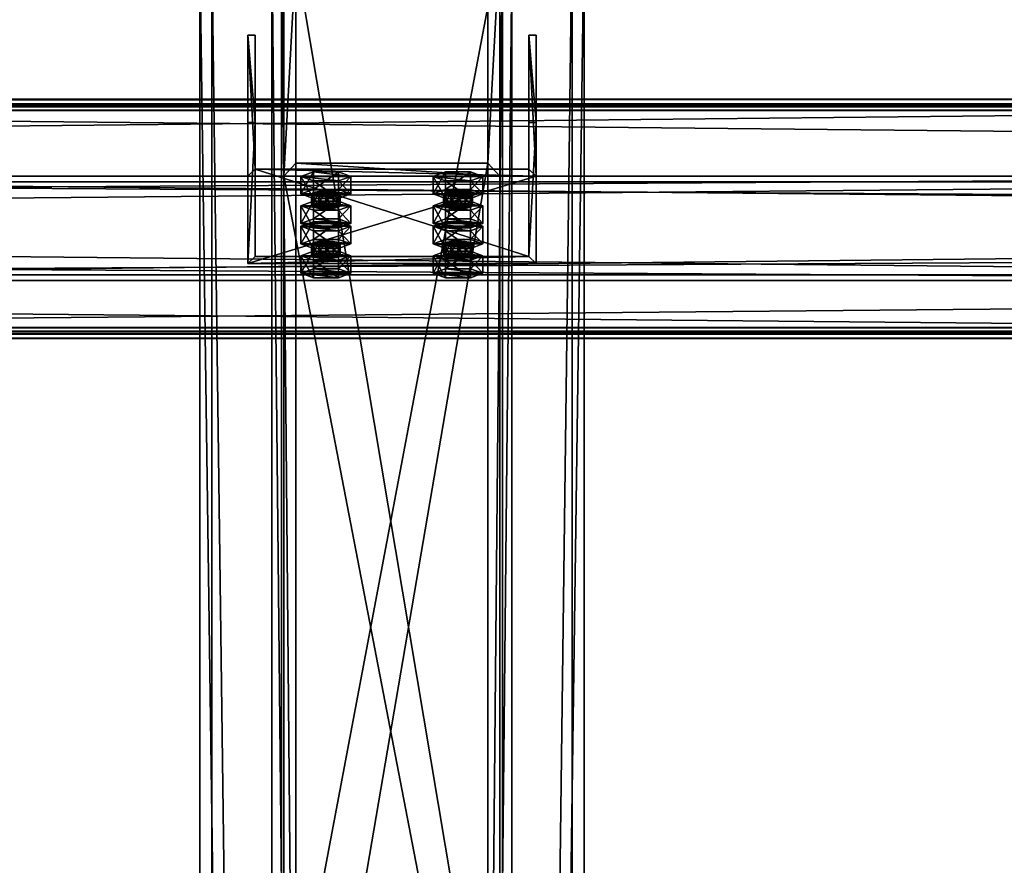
# Model space of a CAD drawing. Header units: millimetres. Extents: x -333 to 67333, y -930 to 39730.
# Tile 742 of 1056: x 10945 to 11355, y 18996 to 19348. Entities that reach past the tile are written whole.
import ezdxf

# ---------------------------------------------------------------- set-up
doc = ezdxf.new("R2010")
doc.units = ezdxf.units.MM
for name, color, linetype in [('13', 7, 'Continuous'), ('4', 7, 'Continuous'), ('5', 7, 'Continuous'), ('6', 7, 'Continuous'), ('7', 7, 'Continuous'), ('95', 7, 'Continuous')]:
    doc.layers.add(name, color=color, linetype=linetype)

msp = doc.modelspace()

# ---------------------------------------------------------------- meshes
at = {"layer": '13', "color": 30}
mesh = msp.add_polyface(dxfattribs=at)
corners = [(11700.01, 19311.83, 7537.05), (11700.01, 19239.44, 7521.66), (4900.01, 19239.44, 7521.66), (4900.01, 19311.83, 7537.05), (11700.01, 19280.61, 7327.99), (4900.01, 19280.61, 7327.99), (11700.01, 19219.96, 7315.1), (4900.01, 19219.96, 7315.1), (11700.01, 19217.26, 7327.82), (4900.01, 19217.26, 7327.82), (11700.01, 19215.31, 7327.4), (4900.01, 19215.31, 7327.4), (11700.01, 19218.42, 7312.73), (4900.01, 19218.42, 7312.73), (11700.01, 19282.98, 7326.45), (4900.01, 19282.98, 7326.45), (11700.01, 19241.82, 7520.12), (4900.01, 19241.82, 7520.12), (11700.01, 19310.29, 7534.68), (4900.01, 19310.29, 7534.68), (11700.01, 19312.99, 7521.96), (4900.01, 19312.99, 7521.96), (11700.01, 19314.95, 7522.38), (4900.01, 19314.95, 7522.38)]
mesh.append_faces([[corners[k] for k in face] for face in [(0, 2, 3, 3), (1, 5, 2, 2), (4, 7, 5, 5), (6, 9, 7, 7), (8, 11, 9, 9), (10, 13, 11, 11), (12, 15, 13, 13), (14, 17, 15, 15), (16, 19, 17, 17), (18, 21, 19, 19), (20, 23, 21, 21), (22, 3, 23, 23), (8, 12, 10, 10), (18, 22, 20, 20), (11, 7, 9, 9)]], dxfattribs={"vtx0": -1, "color": 30})
mesh.append_faces([[corners[k] for k in face] for face in [(1, 16, 4, 4), (16, 0, 18, 18), (22, 18, 0, 0), (14, 4, 16, 16), (3, 19, 23, 23), (19, 2, 17, 17), (17, 2, 15, 15), (15, 5, 13, 13), (13, 7, 11, 11)]], dxfattribs={"vtx0": -1, "vtx1": -1, "color": 30})
mesh.append_faces([[corners[k] for k in face] for face in [(12, 8, 6, 6), (16, 1, 0, 0), (6, 14, 12, 12), (14, 6, 4, 4), (19, 3, 2, 2), (15, 2, 5, 5), (13, 5, 7, 7)]], dxfattribs={"vtx0": -1, "vtx2": -1, "vtx3": -1, "color": 30})
mesh.append_faces([[corners[k] for k in face] for face in [(21, 23, 19, 19)]], dxfattribs={"vtx1": -1, "color": 30})
mesh.append_faces([[corners[k] for k in face] for face in [(0, 1, 2, 2), (1, 4, 5, 5), (4, 6, 7, 7), (6, 8, 9, 9), (8, 10, 11, 11), (10, 12, 13, 13), (12, 14, 15, 15), (14, 16, 17, 17), (16, 18, 19, 19), (18, 20, 21, 21), (20, 22, 23, 23), (22, 0, 3, 3)]], dxfattribs={"vtx2": -1, "vtx3": -1, "color": 30})
mesh = msp.add_polyface(dxfattribs=at)
corners = [(17300.01, 19311.83, 7537.05), (17300.01, 19239.44, 7521.66), (10500.01, 19239.44, 7521.66), (10500.01, 19311.83, 7537.05), (17300.01, 19280.61, 7327.99), (10500.01, 19280.61, 7327.99), (17300.01, 19219.96, 7315.1), (10500.01, 19219.96, 7315.1), (17300.01, 19217.26, 7327.82), (10500.01, 19217.26, 7327.82), (17300.01, 19215.31, 7327.4), (10500.01, 19215.31, 7327.4), (17300.01, 19218.42, 7312.73), (10500.01, 19218.42, 7312.73), (17300.01, 19282.98, 7326.45), (10500.01, 19282.98, 7326.45), (17300.01, 19241.82, 7520.12), (10500.01, 19241.82, 7520.12), (17300.01, 19310.29, 7534.68), (10500.01, 19310.29, 7534.68), (17300.01, 19312.99, 7521.96), (10500.01, 19312.99, 7521.96), (17300.01, 19314.95, 7522.38), (10500.01, 19314.95, 7522.38)]
mesh.append_faces([[corners[k] for k in face] for face in [(0, 2, 3, 3), (1, 5, 2, 2), (4, 7, 5, 5), (6, 9, 7, 7), (8, 11, 9, 9), (10, 13, 11, 11), (12, 15, 13, 13), (14, 17, 15, 15), (16, 19, 17, 17), (18, 21, 19, 19), (20, 23, 21, 21), (22, 3, 23, 23), (8, 12, 10, 10), (18, 22, 20, 20), (11, 7, 9, 9)]], dxfattribs={"vtx0": -1, "color": 30})
mesh.append_faces([[corners[k] for k in face] for face in [(1, 16, 4, 4), (16, 0, 18, 18), (22, 18, 0, 0), (14, 4, 16, 16), (3, 19, 23, 23), (19, 2, 17, 17), (17, 2, 15, 15), (15, 5, 13, 13), (13, 7, 11, 11)]], dxfattribs={"vtx0": -1, "vtx1": -1, "color": 30})
mesh.append_faces([[corners[k] for k in face] for face in [(12, 8, 6, 6), (16, 1, 0, 0), (6, 14, 12, 12), (14, 6, 4, 4), (19, 3, 2, 2), (15, 2, 5, 5), (13, 5, 7, 7)]], dxfattribs={"vtx0": -1, "vtx2": -1, "vtx3": -1, "color": 30})
mesh.append_faces([[corners[k] for k in face] for face in [(21, 23, 19, 19)]], dxfattribs={"vtx1": -1, "color": 30})
mesh.append_faces([[corners[k] for k in face] for face in [(0, 1, 2, 2), (1, 4, 5, 5), (4, 6, 7, 7), (6, 8, 9, 9), (8, 10, 11, 11), (10, 12, 13, 13), (12, 14, 15, 15), (14, 16, 17, 17), (16, 18, 19, 19), (18, 20, 21, 21), (20, 22, 23, 23), (22, 0, 3, 3)]], dxfattribs={"vtx2": -1, "vtx3": -1, "color": 30})
at = {"layer": '4', "color": 171}
mesh = msp.add_polyface(dxfattribs=at)
corners = [(11145, 19380.12, 7183.52), (11055, 19380.12, 7183.52), (11055, 18903.55, 5118.7), (11145, 18903.55, 5118.7), (11145, 19282.99, 7162.88), (11145, 18815.86, 5138.94), (11055, 19282.99, 7162.88), (11055, 18815.86, 5138.94), (11060, 18898.68, 5119.82), (11140, 18898.68, 5119.82), (11140, 18820.73, 5137.81), (11060, 18820.73, 5137.81), (11060, 19374.72, 7182.37), (11140, 19374.72, 7182.37), (11060, 19288.38, 7164.02), (11140, 19288.38, 7164.02)]
mesh.append_faces([[corners[k] for k in face] for face in [(0, 2, 3, 3), (4, 3, 5, 5), (6, 5, 7, 7), (1, 7, 2, 2), (12, 9, 8, 8), (14, 8, 11, 11), (15, 11, 10, 10), (13, 10, 9, 9)]], dxfattribs={"vtx0": -1, "color": 171})
mesh.append_faces([[corners[k] for k in face] for face in [(2, 8, 3, 3), (8, 7, 11, 11), (11, 7, 10, 10), (3, 9, 5, 5), (9, 3, 8, 8), (5, 10, 7, 7), (1, 12, 6, 6), (12, 0, 13, 13), (13, 0, 15, 15), (6, 14, 4, 4), (14, 6, 12, 12), (4, 15, 0, 0)]], dxfattribs={"vtx0": -1, "vtx1": -1, "color": 171})
mesh.append_faces([[corners[k] for k in face] for face in [(8, 2, 7, 7), (5, 9, 10, 10), (12, 1, 0, 0), (4, 14, 15, 15)]], dxfattribs={"vtx0": -1, "vtx2": -1, "vtx3": -1, "color": 171})
mesh.append_faces([[corners[k] for k in face] for face in [(0, 1, 2, 2), (4, 0, 3, 3), (6, 4, 5, 5), (1, 6, 7, 7), (12, 13, 9, 9), (14, 12, 8, 8), (15, 14, 11, 11), (13, 15, 10, 10)]], dxfattribs={"vtx2": -1, "vtx3": -1, "color": 171})
at = {"layer": '5', "color": 131}
mesh = msp.add_polyface(dxfattribs=at)
corners = [(11146, 9415, 2984), (11054, 9415, 2984), (11054, 19384.97, 2984), (11146, 19384.97, 2984), (11054, 9415, 3076), (11054, 19384.97, 3076), (11146, 9415, 3076), (11146, 19384.97, 3076), (11150, 9415, 2980), (11150, 9415, 3080), (11150, 19384.97, 3080), (11150, 19384.97, 2980), (11050, 9415, 3080), (11050, 19384.97, 3080), (11050, 9415, 2980), (11050, 19384.97, 2980)]
mesh.append_faces([[corners[k] for k in face] for face in [(0, 2, 3, 3), (1, 5, 2, 2), (4, 7, 5, 5), (6, 3, 7, 7), (8, 10, 11, 11), (9, 13, 10, 10), (12, 15, 13, 13), (14, 11, 15, 15)]], dxfattribs={"vtx0": -1, "color": 131})
mesh.append_faces([[corners[k] for k in face] for face in [(9, 6, 12, 12), (6, 8, 0, 0), (0, 8, 1, 1), (12, 4, 14, 14), (4, 12, 6, 6), (14, 1, 8, 8), (11, 3, 15, 15), (3, 10, 7, 7), (7, 10, 5, 5), (15, 2, 13, 13), (2, 15, 3, 3), (13, 5, 10, 10)]], dxfattribs={"vtx0": -1, "vtx1": -1, "color": 131})
mesh.append_faces([[corners[k] for k in face] for face in [(6, 9, 8, 8), (14, 4, 1, 1), (3, 11, 10, 10), (13, 2, 5, 5)]], dxfattribs={"vtx0": -1, "vtx2": -1, "vtx3": -1, "color": 131})
mesh.append_faces([[corners[k] for k in face] for face in [(0, 1, 2, 2), (1, 4, 5, 5), (4, 6, 7, 7), (6, 0, 3, 3), (8, 9, 10, 10), (9, 12, 13, 13), (12, 14, 15, 15), (14, 8, 11, 11)]], dxfattribs={"vtx2": -1, "vtx3": -1, "color": 131})
at = {"layer": '6', "color": 2}
mesh = msp.add_polyface(dxfattribs=at)
corners = [(11180, 19380.14, 7183.53), (11020, 19380.14, 7183.53), (11020, 7954.94, 4755.1), (11180, 7954.94, 4755.1), (11180, 19380.14, 7347.1), (11180, 7921.68, 4911.61), (11020, 19380.14, 7347.1), (11020, 7921.68, 4911.61), (11025, 7953.9, 4759.99), (11175, 7953.9, 4759.99), (11175, 7922.72, 4906.72), (11025, 7922.72, 4906.72), (11175, 19380.14, 7188.64), (11175, 19380.14, 7341.99), (11025, 19380.14, 7188.64), (11025, 19380.14, 7341.99)]
mesh.append_faces([[corners[k] for k in face] for face in [(0, 2, 3, 3), (4, 3, 5, 5), (6, 5, 7, 7), (1, 7, 2, 2), (12, 10, 9, 9), (14, 9, 8, 8), (15, 8, 11, 11), (13, 11, 10, 10)]], dxfattribs={"vtx0": -1, "color": 2})
mesh.append_faces([[corners[k] for k in face] for face in [(2, 8, 3, 3), (8, 7, 11, 11), (11, 7, 10, 10), (3, 9, 5, 5), (9, 3, 8, 8), (5, 10, 7, 7), (0, 12, 1, 1), (12, 4, 13, 13), (13, 4, 15, 15), (1, 14, 6, 6), (14, 1, 12, 12), (6, 15, 4, 4)]], dxfattribs={"vtx0": -1, "vtx1": -1, "color": 2})
mesh.append_faces([[corners[k] for k in face] for face in [(8, 2, 7, 7), (5, 9, 10, 10), (12, 0, 4, 4), (6, 14, 15, 15)]], dxfattribs={"vtx0": -1, "vtx2": -1, "vtx3": -1, "color": 2})
mesh.append_faces([[corners[k] for k in face] for face in [(0, 1, 2, 2), (4, 0, 3, 3), (6, 4, 5, 5), (1, 6, 7, 7), (12, 13, 10, 10), (14, 12, 9, 9), (15, 14, 8, 8), (13, 15, 11, 11)]], dxfattribs={"vtx2": -1, "vtx3": -1, "color": 2})
at = {"layer": '7', "color": 6}
mesh = msp.add_polyface(dxfattribs=at)
corners = [(11040.01, 19246.6, 7497.63), (11160.01, 19246.6, 7497.63), (11160.01, 19282.98, 7326.45), (11040.01, 19282.98, 7326.45), (11160.01, 19305.29, 7510.1), (11160.01, 19341.67, 7338.92), (11157.01, 19305.29, 7510.1), (11157.01, 19341.67, 7338.92), (11157.01, 19249.53, 7498.25), (11157.01, 19285.92, 7327.07), (11043.01, 19249.53, 7498.25), (11043.01, 19285.92, 7327.07), (11043.01, 19305.29, 7510.1), (11043.01, 19341.67, 7338.92), (11040.01, 19305.29, 7510.1), (11040.01, 19341.67, 7338.92)]
mesh.append_faces([[corners[k] for k in face] for face in [(0, 2, 3, 3), (1, 5, 2, 2), (4, 7, 5, 5), (6, 9, 7, 7), (8, 11, 9, 9), (10, 13, 11, 11), (12, 15, 13, 13), (14, 3, 15, 15), (12, 0, 14, 14), (7, 2, 5, 5)]], dxfattribs={"vtx0": -1, "color": 6})
mesh.append_faces([[corners[k] for k in face] for face in [(1, 8, 4, 4), (8, 0, 10, 10), (10, 0, 12, 12), (3, 11, 15, 15), (11, 2, 9, 9), (9, 2, 7, 7)]], dxfattribs={"vtx0": -1, "vtx1": -1, "color": 6})
mesh.append_faces([[corners[k] for k in face] for face in [(8, 1, 0, 0), (11, 3, 2, 2)]], dxfattribs={"vtx0": -1, "vtx2": -1, "vtx3": -1, "color": 6})
mesh.append_faces([[corners[k] for k in face] for face in [(6, 4, 8, 8), (13, 15, 11, 11)]], dxfattribs={"vtx1": -1, "color": 6})
mesh.append_faces([[corners[k] for k in face] for face in [(0, 1, 2, 2), (1, 4, 5, 5), (4, 6, 7, 7), (6, 8, 9, 9), (8, 10, 11, 11), (10, 12, 13, 13), (12, 14, 15, 15), (14, 0, 3, 3)]], dxfattribs={"vtx2": -1, "vtx3": -1, "color": 6})
at = {"layer": '95', "color": 20}
mesh = msp.add_polyface(dxfattribs=at)
corners = [(11066.51, 19270.63, 7374.94), (11067.31, 19276.14, 7373.05), (11066.51, 19275.52, 7375.98), (11067.31, 19271.25, 7372.01), (11069.51, 19271.71, 7369.86), (11069.51, 19276.6, 7370.9), (11072.51, 19271.88, 7369.07), (11072.51, 19276.77, 7370.11), (11075.51, 19271.71, 7369.86), (11075.51, 19276.6, 7370.9), (11077.71, 19271.25, 7372.01), (11077.71, 19276.14, 7373.05), (11078.51, 19275.52, 7375.98), (11078.51, 19270.63, 7374.94), (11077.71, 19274.9, 7378.92), (11067.31, 19270.01, 7377.88), (11067.31, 19274.9, 7378.92), (11072.51, 19274.27, 7381.85), (11069.51, 19274.44, 7381.06), (11075.51, 19274.44, 7381.06), (11062.12, 19275.52, 7375.98), (11067.31, 19277.39, 7367.18), (11067.31, 19284.73, 7368.74), (11062.12, 19282.86, 7377.54), (11077.71, 19277.39, 7367.18), (11077.71, 19284.73, 7368.74), (11082.9, 19275.52, 7375.98), (11082.9, 19282.86, 7377.54), (11077.71, 19273.65, 7384.79), (11077.71, 19280.99, 7386.34), (11067.31, 19273.65, 7384.79), (11067.31, 19280.99, 7386.34)]
mesh.append_faces([[corners[k] for k in face] for face in [(0, 1, 2, 2), (3, 5, 1, 1), (4, 7, 5, 5), (6, 9, 7, 7), (8, 11, 9, 9), (10, 12, 11, 11), (13, 14, 12, 12), (15, 2, 16, 16), (16, 17, 18, 18), (11, 7, 9, 9), (20, 22, 23, 23), (21, 25, 22, 22), (24, 27, 25, 25), (26, 29, 27, 27), (28, 31, 29, 29), (30, 23, 31, 31), (21, 26, 24, 24), (28, 20, 30, 30), (23, 29, 31, 31), (27, 22, 25, 25)]], dxfattribs={"vtx0": -1, "color": 20})
mesh.append_faces([[corners[k] for k in face] for face in [(17, 16, 19, 19), (19, 2, 14, 14), (14, 1, 12, 12), (12, 5, 11, 11), (26, 20, 28, 28), (29, 23, 27, 27)]], dxfattribs={"vtx0": -1, "vtx1": -1, "color": 20})
mesh.append_faces([[corners[k] for k in face] for face in [(19, 16, 2, 2), (14, 2, 1, 1), (12, 1, 5, 5), (11, 5, 7, 7), (26, 21, 20, 20), (27, 23, 22, 22)]], dxfattribs={"vtx0": -1, "vtx2": -1, "vtx3": -1, "color": 20})
mesh.append_faces([[corners[k] for k in face] for face in [(3, 4, 5, 5), (4, 6, 7, 7), (6, 8, 9, 9), (8, 10, 11, 11), (20, 21, 22, 22), (21, 24, 25, 25), (24, 26, 27, 27), (26, 28, 29, 29), (28, 30, 31, 31), (30, 20, 23, 23)]], dxfattribs={"vtx2": -1, "vtx3": -1, "color": 20})
mesh = msp.add_polyface(dxfattribs=at)
corners = [(11121.51, 19270.63, 7374.94), (11122.31, 19276.14, 7373.05), (11121.51, 19275.52, 7375.98), (11122.31, 19271.25, 7372.01), (11124.51, 19271.71, 7369.86), (11124.51, 19276.6, 7370.9), (11127.51, 19271.88, 7369.07), (11127.51, 19276.77, 7370.11), (11130.51, 19271.71, 7369.86), (11130.51, 19276.6, 7370.9), (11132.71, 19271.25, 7372.01), (11132.71, 19276.14, 7373.05), (11133.51, 19275.52, 7375.98), (11133.51, 19270.63, 7374.94), (11132.71, 19274.9, 7378.92), (11122.31, 19270.01, 7377.88), (11122.31, 19274.9, 7378.92), (11127.51, 19274.27, 7381.85), (11124.51, 19274.44, 7381.06), (11130.51, 19274.44, 7381.06), (11117.12, 19275.52, 7375.98), (11122.31, 19277.39, 7367.18), (11122.31, 19284.73, 7368.74), (11117.12, 19282.86, 7377.54), (11132.71, 19277.39, 7367.18), (11132.71, 19284.73, 7368.74), (11137.9, 19275.52, 7375.98), (11137.9, 19282.86, 7377.54), (11132.71, 19273.65, 7384.79), (11132.71, 19280.99, 7386.34), (11122.31, 19273.65, 7384.79), (11122.31, 19280.99, 7386.34)]
mesh.append_faces([[corners[k] for k in face] for face in [(0, 1, 2, 2), (3, 5, 1, 1), (4, 7, 5, 5), (6, 9, 7, 7), (8, 11, 9, 9), (10, 12, 11, 11), (13, 14, 12, 12), (15, 2, 16, 16), (16, 17, 18, 18), (11, 7, 9, 9), (20, 22, 23, 23), (21, 25, 22, 22), (24, 27, 25, 25), (26, 29, 27, 27), (28, 31, 29, 29), (30, 23, 31, 31), (21, 26, 24, 24), (28, 20, 30, 30), (23, 29, 31, 31), (27, 22, 25, 25)]], dxfattribs={"vtx0": -1, "color": 20})
mesh.append_faces([[corners[k] for k in face] for face in [(17, 16, 19, 19), (19, 2, 14, 14), (14, 1, 12, 12), (12, 5, 11, 11), (26, 20, 28, 28), (29, 23, 27, 27)]], dxfattribs={"vtx0": -1, "vtx1": -1, "color": 20})
mesh.append_faces([[corners[k] for k in face] for face in [(19, 16, 2, 2), (14, 2, 1, 1), (12, 1, 5, 5), (11, 5, 7, 7), (26, 21, 20, 20), (27, 23, 22, 22)]], dxfattribs={"vtx0": -1, "vtx2": -1, "vtx3": -1, "color": 20})
mesh.append_faces([[corners[k] for k in face] for face in [(3, 4, 5, 5), (4, 6, 7, 7), (6, 8, 9, 9), (8, 10, 11, 11), (20, 21, 22, 22), (21, 24, 25, 25), (24, 26, 27, 27), (26, 28, 29, 29), (28, 30, 31, 31), (30, 20, 23, 23)]], dxfattribs={"vtx2": -1, "vtx3": -1, "color": 20})
mesh = msp.add_polyface(dxfattribs=at)
corners = [(11082.9, 19262.07, 7475.36), (11062.12, 19262.07, 7475.36), (11067.31, 19263.94, 7466.55), (11077.71, 19263.94, 7466.55), (11066.51, 19270.63, 7374.94), (11067.31, 19271.25, 7372.01), (11067.31, 19276.14, 7373.05), (11077.71, 19271.25, 7372.01), (11078.51, 19270.63, 7374.94), (11078.51, 19275.52, 7375.98), (11077.71, 19270.01, 7377.88), (11077.71, 19274.9, 7378.92), (11075.51, 19269.55, 7380.03), (11075.51, 19274.44, 7381.06), (11072.51, 19269.38, 7380.81), (11072.51, 19274.27, 7381.85), (11069.51, 19269.55, 7380.03), (11069.51, 19274.44, 7381.06), (11067.31, 19270.01, 7377.88), (11067.31, 19274.9, 7378.92), (11066.51, 19275.52, 7375.98), (11072.51, 19271.88, 7369.07), (11075.51, 19271.71, 7369.86), (11069.51, 19271.71, 7369.86), (11062.12, 19263.29, 7373.38), (11067.31, 19265.17, 7364.58), (11067.31, 19272.5, 7366.14), (11062.12, 19270.63, 7374.94), (11077.71, 19265.17, 7364.58), (11077.71, 19272.5, 7366.14), (11082.9, 19263.29, 7373.38), (11082.9, 19270.63, 7374.94), (11077.71, 19261.42, 7382.19), (11077.71, 19268.76, 7383.75), (11067.31, 19261.42, 7382.19), (11067.31, 19268.76, 7383.75)]
mesh.append_faces([[corners[k] for k in face] for face in [(0, 2, 3, 3), (10, 13, 11, 11), (12, 15, 13, 13), (14, 17, 15, 15), (16, 19, 17, 17), (21, 7, 22, 22), (14, 18, 16, 16), (24, 26, 27, 27), (25, 29, 26, 26), (28, 31, 29, 29), (30, 33, 31, 31), (32, 35, 33, 33), (34, 27, 35, 35), (25, 30, 28, 28), (27, 33, 35, 35), (31, 26, 29, 29)]], dxfattribs={"vtx0": -1, "color": 20})
mesh.append_faces([[corners[k] for k in face] for face in [(7, 23, 8, 8), (8, 5, 10, 10), (10, 18, 12, 12), (12, 18, 14, 14), (33, 27, 31, 31)]], dxfattribs={"vtx0": -1, "vtx1": -1, "color": 20})
mesh.append_faces([[corners[k] for k in face] for face in [(0, 1, 2, 2), (7, 21, 23, 23), (8, 23, 5, 5), (10, 5, 4, 4), (10, 4, 18, 18), (30, 25, 24, 24), (31, 27, 26, 26)]], dxfattribs={"vtx0": -1, "vtx2": -1, "vtx3": -1, "color": 20})
mesh.append_faces([[corners[k] for k in face] for face in [(4, 5, 6, 6), (7, 8, 9, 9), (8, 10, 11, 11), (10, 12, 13, 13), (12, 14, 15, 15), (14, 16, 17, 17), (16, 18, 19, 19), (18, 4, 20, 20), (24, 25, 26, 26), (25, 28, 29, 29), (28, 30, 31, 31), (30, 32, 33, 33), (32, 34, 35, 35), (34, 24, 27, 27)]], dxfattribs={"vtx2": -1, "vtx3": -1, "color": 20})
mesh = msp.add_polyface(dxfattribs=at)
corners = [(11137.9, 19262.07, 7475.36), (11117.12, 19262.07, 7475.36), (11122.31, 19263.94, 7466.55), (11132.71, 19263.94, 7466.55), (11121.51, 19270.63, 7374.94), (11122.31, 19271.25, 7372.01), (11122.31, 19276.14, 7373.05), (11132.71, 19271.25, 7372.01), (11133.51, 19270.63, 7374.94), (11133.51, 19275.52, 7375.98), (11132.71, 19270.01, 7377.88), (11132.71, 19274.9, 7378.92), (11130.51, 19269.55, 7380.03), (11130.51, 19274.44, 7381.06), (11127.51, 19269.38, 7380.81), (11127.51, 19274.27, 7381.85), (11124.51, 19269.55, 7380.03), (11124.51, 19274.44, 7381.06), (11122.31, 19270.01, 7377.88), (11122.31, 19274.9, 7378.92), (11121.51, 19275.52, 7375.98), (11127.51, 19271.88, 7369.07), (11130.51, 19271.71, 7369.86), (11124.51, 19271.71, 7369.86), (11117.12, 19263.29, 7373.38), (11122.31, 19265.17, 7364.58), (11122.31, 19272.5, 7366.14), (11117.12, 19270.63, 7374.94), (11132.71, 19265.17, 7364.58), (11132.71, 19272.5, 7366.14), (11137.9, 19263.29, 7373.38), (11137.9, 19270.63, 7374.94), (11132.71, 19261.42, 7382.19), (11132.71, 19268.76, 7383.75), (11122.31, 19261.42, 7382.19), (11122.31, 19268.76, 7383.75)]
mesh.append_faces([[corners[k] for k in face] for face in [(0, 2, 3, 3), (10, 13, 11, 11), (12, 15, 13, 13), (14, 17, 15, 15), (16, 19, 17, 17), (21, 7, 22, 22), (14, 18, 16, 16), (24, 26, 27, 27), (25, 29, 26, 26), (28, 31, 29, 29), (30, 33, 31, 31), (32, 35, 33, 33), (34, 27, 35, 35), (25, 30, 28, 28), (27, 33, 35, 35), (31, 26, 29, 29)]], dxfattribs={"vtx0": -1, "color": 20})
mesh.append_faces([[corners[k] for k in face] for face in [(7, 23, 8, 8), (8, 5, 10, 10), (10, 18, 12, 12), (12, 18, 14, 14), (33, 27, 31, 31)]], dxfattribs={"vtx0": -1, "vtx1": -1, "color": 20})
mesh.append_faces([[corners[k] for k in face] for face in [(0, 1, 2, 2), (7, 21, 23, 23), (8, 23, 5, 5), (10, 5, 4, 4), (10, 4, 18, 18), (30, 25, 24, 24), (31, 27, 26, 26)]], dxfattribs={"vtx0": -1, "vtx2": -1, "vtx3": -1, "color": 20})
mesh.append_faces([[corners[k] for k in face] for face in [(4, 5, 6, 6), (7, 8, 9, 9), (8, 10, 11, 11), (10, 12, 13, 13), (12, 14, 15, 15), (14, 16, 17, 17), (16, 18, 19, 19), (18, 4, 20, 20), (24, 25, 26, 26), (25, 28, 29, 29), (28, 30, 31, 31), (30, 32, 33, 33), (32, 34, 35, 35), (34, 24, 27, 27)]], dxfattribs={"vtx2": -1, "vtx3": -1, "color": 20})
mesh = msp.add_polyface(dxfattribs=at)
corners = [(11066.51, 19249.84, 7472.76), (11067.31, 19255.35, 7470.86), (11066.51, 19254.73, 7473.8), (11067.31, 19250.46, 7469.82), (11069.51, 19250.92, 7467.67), (11069.51, 19255.81, 7468.71), (11072.51, 19251.09, 7466.89), (11072.51, 19255.98, 7467.93), (11075.51, 19250.92, 7467.67), (11075.51, 19255.81, 7468.71), (11077.71, 19250.46, 7469.82), (11077.71, 19255.35, 7470.86), (11078.51, 19254.73, 7473.8), (11078.51, 19249.84, 7472.76), (11077.71, 19254.11, 7476.73), (11067.31, 19249.22, 7475.69), (11067.31, 19254.11, 7476.73), (11072.51, 19253.48, 7479.67), (11069.51, 19253.65, 7478.88), (11075.51, 19253.65, 7478.88), (11062.12, 19254.73, 7473.8), (11067.31, 19256.6, 7464.99), (11067.31, 19263.94, 7466.55), (11062.12, 19262.07, 7475.36), (11077.71, 19256.6, 7464.99), (11077.71, 19263.94, 7466.55), (11082.9, 19254.73, 7473.8), (11082.9, 19262.07, 7475.36), (11077.71, 19252.86, 7482.6), (11077.71, 19260.2, 7484.16), (11067.31, 19252.86, 7482.6), (11067.31, 19260.2, 7484.16), (11082.9, 19263.29, 7373.38), (11062.12, 19263.29, 7373.38), (11077.71, 19261.42, 7382.19), (11067.31, 19261.42, 7382.19)]
mesh.append_faces([[corners[k] for k in face] for face in [(0, 1, 2, 2), (3, 5, 1, 1), (4, 7, 5, 5), (6, 9, 7, 7), (8, 11, 9, 9), (10, 12, 11, 11), (13, 14, 12, 12), (15, 2, 16, 16), (16, 17, 18, 18), (11, 7, 9, 9), (20, 22, 23, 23), (21, 25, 22, 22), (24, 27, 25, 25), (26, 29, 27, 27), (28, 31, 29, 29), (30, 23, 31, 31), (21, 26, 24, 24), (28, 20, 30, 30), (23, 29, 31, 31), (34, 33, 35, 35)]], dxfattribs={"vtx0": -1, "color": 20})
mesh.append_faces([[corners[k] for k in face] for face in [(17, 16, 19, 19), (19, 16, 14, 14), (14, 1, 12, 12), (12, 5, 11, 11), (26, 20, 28, 28), (29, 23, 27, 27), (32, 33, 34, 34)]], dxfattribs={"vtx0": -1, "vtx1": -1, "color": 20})
mesh.append_faces([[corners[k] for k in face] for face in [(14, 16, 2, 2), (14, 2, 1, 1), (12, 1, 5, 5), (11, 5, 7, 7), (26, 21, 20, 20)]], dxfattribs={"vtx0": -1, "vtx2": -1, "vtx3": -1, "color": 20})
mesh.append_faces([[corners[k] for k in face] for face in [(3, 4, 5, 5), (4, 6, 7, 7), (6, 8, 9, 9), (8, 10, 11, 11), (20, 21, 22, 22), (21, 24, 25, 25), (24, 26, 27, 27), (26, 28, 29, 29), (28, 30, 31, 31), (30, 20, 23, 23)]], dxfattribs={"vtx2": -1, "vtx3": -1, "color": 20})
mesh = msp.add_polyface(dxfattribs=at)
corners = [(11121.51, 19249.84, 7472.76), (11122.31, 19255.35, 7470.86), (11121.51, 19254.73, 7473.8), (11122.31, 19250.46, 7469.82), (11124.51, 19250.92, 7467.67), (11124.51, 19255.81, 7468.71), (11127.51, 19251.09, 7466.89), (11127.51, 19255.98, 7467.93), (11130.51, 19250.92, 7467.67), (11130.51, 19255.81, 7468.71), (11132.71, 19250.46, 7469.82), (11132.71, 19255.35, 7470.86), (11133.51, 19254.73, 7473.8), (11133.51, 19249.84, 7472.76), (11132.71, 19254.11, 7476.73), (11122.31, 19249.22, 7475.69), (11122.31, 19254.11, 7476.73), (11127.51, 19253.48, 7479.67), (11124.51, 19253.65, 7478.88), (11130.51, 19253.65, 7478.88), (11117.12, 19254.73, 7473.8), (11122.31, 19256.6, 7464.99), (11122.31, 19263.94, 7466.55), (11117.12, 19262.07, 7475.36), (11132.71, 19256.6, 7464.99), (11132.71, 19263.94, 7466.55), (11137.9, 19254.73, 7473.8), (11137.9, 19262.07, 7475.36), (11132.71, 19252.86, 7482.6), (11132.71, 19260.2, 7484.16), (11122.31, 19252.86, 7482.6), (11122.31, 19260.2, 7484.16), (11137.9, 19263.29, 7373.38), (11117.12, 19263.29, 7373.38), (11132.71, 19261.42, 7382.19), (11122.31, 19261.42, 7382.19)]
mesh.append_faces([[corners[k] for k in face] for face in [(0, 1, 2, 2), (3, 5, 1, 1), (4, 7, 5, 5), (6, 9, 7, 7), (8, 11, 9, 9), (10, 12, 11, 11), (13, 14, 12, 12), (15, 2, 16, 16), (16, 17, 18, 18), (11, 7, 9, 9), (20, 22, 23, 23), (21, 25, 22, 22), (24, 27, 25, 25), (26, 29, 27, 27), (28, 31, 29, 29), (30, 23, 31, 31), (21, 26, 24, 24), (28, 20, 30, 30), (23, 29, 31, 31), (34, 33, 35, 35)]], dxfattribs={"vtx0": -1, "color": 20})
mesh.append_faces([[corners[k] for k in face] for face in [(17, 16, 19, 19), (19, 16, 14, 14), (14, 1, 12, 12), (12, 5, 11, 11), (26, 20, 28, 28), (29, 23, 27, 27), (32, 33, 34, 34)]], dxfattribs={"vtx0": -1, "vtx1": -1, "color": 20})
mesh.append_faces([[corners[k] for k in face] for face in [(14, 16, 2, 2), (14, 2, 1, 1), (12, 1, 5, 5), (11, 5, 7, 7), (26, 21, 20, 20)]], dxfattribs={"vtx0": -1, "vtx2": -1, "vtx3": -1, "color": 20})
mesh.append_faces([[corners[k] for k in face] for face in [(3, 4, 5, 5), (4, 6, 7, 7), (6, 8, 9, 9), (8, 10, 11, 11), (20, 21, 22, 22), (21, 24, 25, 25), (24, 26, 27, 27), (26, 28, 29, 29), (28, 30, 31, 31), (30, 20, 23, 23)]], dxfattribs={"vtx2": -1, "vtx3": -1, "color": 20})
mesh = msp.add_polyface(dxfattribs=at)
corners = [(11066.51, 19249.84, 7472.76), (11067.31, 19250.46, 7469.82), (11067.31, 19255.35, 7470.86), (11077.71, 19250.46, 7469.82), (11078.51, 19249.84, 7472.76), (11078.51, 19254.73, 7473.8), (11077.71, 19249.22, 7475.69), (11077.71, 19254.11, 7476.73), (11075.51, 19248.76, 7477.84), (11075.51, 19253.65, 7478.88), (11072.51, 19248.59, 7478.63), (11072.51, 19253.48, 7479.67), (11069.51, 19248.76, 7477.84), (11069.51, 19253.65, 7478.88), (11067.31, 19249.22, 7475.69), (11067.31, 19254.11, 7476.73), (11066.51, 19254.73, 7473.8), (11072.51, 19251.09, 7466.89), (11075.51, 19250.92, 7467.67), (11069.51, 19250.92, 7467.67), (11062.12, 19242.5, 7471.2), (11067.31, 19244.37, 7462.39), (11067.31, 19251.71, 7463.95), (11062.12, 19249.84, 7472.76), (11077.71, 19244.37, 7462.39), (11077.71, 19251.71, 7463.95), (11082.9, 19242.5, 7471.2), (11082.9, 19249.84, 7472.76), (11077.71, 19240.63, 7480), (11077.71, 19247.97, 7481.56), (11067.31, 19240.63, 7480), (11067.31, 19247.97, 7481.56)]
mesh.append_faces([[corners[k] for k in face] for face in [(6, 9, 7, 7), (8, 11, 9, 9), (10, 13, 11, 11), (12, 15, 13, 13), (17, 3, 18, 18), (10, 14, 12, 12), (20, 22, 23, 23), (21, 25, 22, 22), (24, 27, 25, 25), (26, 29, 27, 27), (28, 31, 29, 29), (30, 23, 31, 31), (21, 26, 24, 24), (28, 20, 30, 30), (23, 29, 31, 31), (27, 22, 25, 25)]], dxfattribs={"vtx0": -1, "color": 20})
mesh.append_faces([[corners[k] for k in face] for face in [(3, 1, 4, 4), (4, 0, 6, 6), (6, 14, 8, 8), (8, 14, 10, 10), (26, 20, 28, 28), (29, 23, 27, 27)]], dxfattribs={"vtx0": -1, "vtx1": -1, "color": 20})
mesh.append_faces([[corners[k] for k in face] for face in [(3, 17, 19, 19), (3, 19, 1, 1), (4, 1, 0, 0), (6, 0, 14, 14), (26, 21, 20, 20), (27, 23, 22, 22)]], dxfattribs={"vtx0": -1, "vtx2": -1, "vtx3": -1, "color": 20})
mesh.append_faces([[corners[k] for k in face] for face in [(0, 1, 2, 2), (3, 4, 5, 5), (4, 6, 7, 7), (6, 8, 9, 9), (8, 10, 11, 11), (10, 12, 13, 13), (12, 14, 15, 15), (14, 0, 16, 16), (20, 21, 22, 22), (21, 24, 25, 25), (24, 26, 27, 27), (26, 28, 29, 29), (28, 30, 31, 31), (30, 20, 23, 23)]], dxfattribs={"vtx2": -1, "vtx3": -1, "color": 20})
mesh = msp.add_polyface(dxfattribs=at)
corners = [(11121.51, 19249.84, 7472.76), (11122.31, 19250.46, 7469.82), (11122.31, 19255.35, 7470.86), (11132.71, 19250.46, 7469.82), (11133.51, 19249.84, 7472.76), (11133.51, 19254.73, 7473.8), (11132.71, 19249.22, 7475.69), (11132.71, 19254.11, 7476.73), (11130.51, 19248.76, 7477.84), (11130.51, 19253.65, 7478.88), (11127.51, 19248.59, 7478.63), (11127.51, 19253.48, 7479.67), (11124.51, 19248.76, 7477.84), (11124.51, 19253.65, 7478.88), (11122.31, 19249.22, 7475.69), (11122.31, 19254.11, 7476.73), (11121.51, 19254.73, 7473.8), (11127.51, 19251.09, 7466.89), (11130.51, 19250.92, 7467.67), (11124.51, 19250.92, 7467.67), (11117.12, 19242.5, 7471.2), (11122.31, 19244.37, 7462.39), (11122.31, 19251.71, 7463.95), (11117.12, 19249.84, 7472.76), (11132.71, 19244.37, 7462.39), (11132.71, 19251.71, 7463.95), (11137.9, 19242.5, 7471.2), (11137.9, 19249.84, 7472.76), (11132.71, 19240.63, 7480), (11132.71, 19247.97, 7481.56), (11122.31, 19240.63, 7480), (11122.31, 19247.97, 7481.56)]
mesh.append_faces([[corners[k] for k in face] for face in [(6, 9, 7, 7), (8, 11, 9, 9), (10, 13, 11, 11), (12, 15, 13, 13), (17, 3, 18, 18), (10, 14, 12, 12), (20, 22, 23, 23), (21, 25, 22, 22), (24, 27, 25, 25), (26, 29, 27, 27), (28, 31, 29, 29), (30, 23, 31, 31), (21, 26, 24, 24), (28, 20, 30, 30), (23, 29, 31, 31), (27, 22, 25, 25)]], dxfattribs={"vtx0": -1, "color": 20})
mesh.append_faces([[corners[k] for k in face] for face in [(3, 1, 4, 4), (4, 0, 6, 6), (6, 14, 8, 8), (8, 14, 10, 10), (26, 20, 28, 28), (29, 23, 27, 27)]], dxfattribs={"vtx0": -1, "vtx1": -1, "color": 20})
mesh.append_faces([[corners[k] for k in face] for face in [(3, 17, 19, 19), (3, 19, 1, 1), (4, 1, 0, 0), (6, 0, 14, 14), (26, 21, 20, 20), (27, 23, 22, 22)]], dxfattribs={"vtx0": -1, "vtx2": -1, "vtx3": -1, "color": 20})
mesh.append_faces([[corners[k] for k in face] for face in [(0, 1, 2, 2), (3, 4, 5, 5), (4, 6, 7, 7), (6, 8, 9, 9), (8, 10, 11, 11), (10, 12, 13, 13), (12, 14, 15, 15), (14, 0, 16, 16), (20, 21, 22, 22), (21, 24, 25, 25), (24, 26, 27, 27), (26, 28, 29, 29), (28, 30, 31, 31), (30, 20, 23, 23)]], dxfattribs={"vtx2": -1, "vtx3": -1, "color": 20})

doc.saveas('drawing.dxf')
